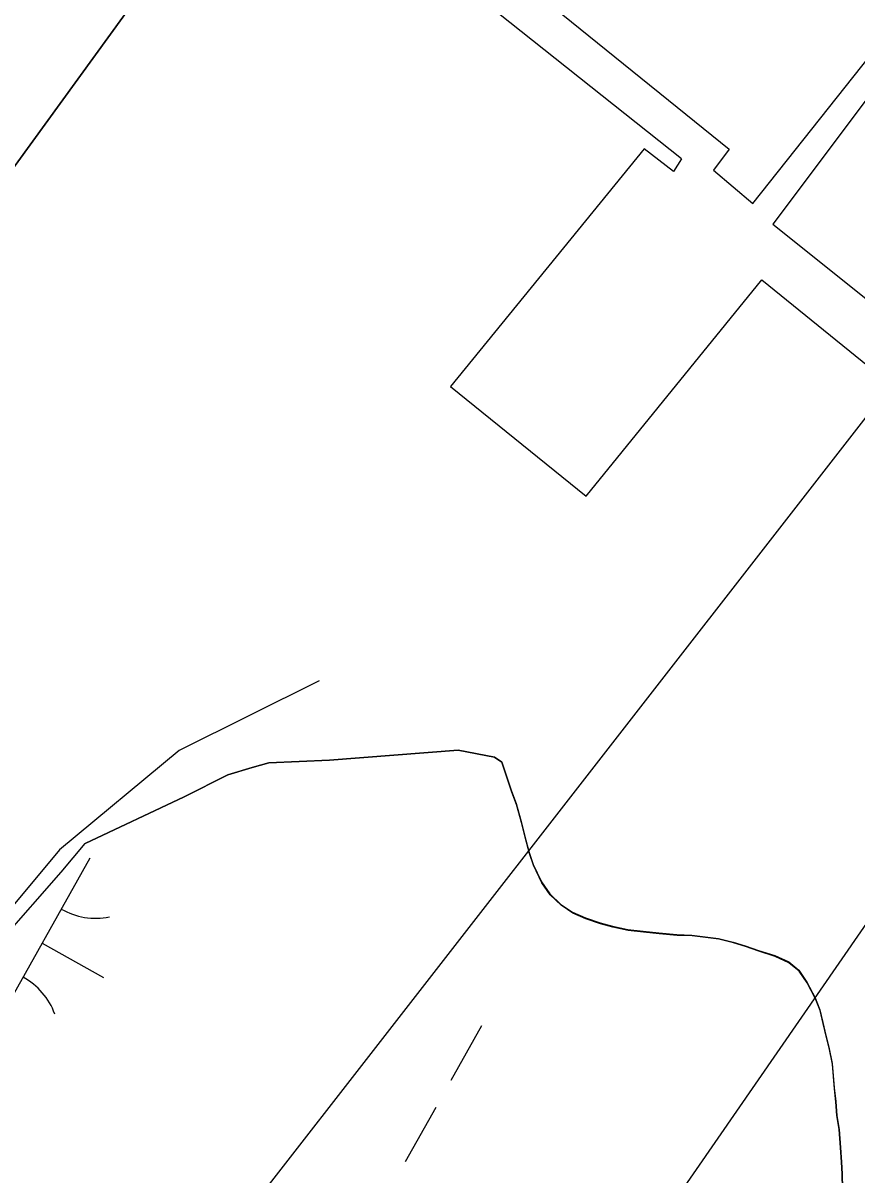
# Model space of a CAD drawing. Extents: x 3913936 to 3933962, y 195330 to 217741.
# Drawn here: x 3924018.5 to 3924232.3, y 201342.8 to 201638 of the extents above; entities that cross this region are included whole.
import ezdxf

# ---------------------------------------------------------------- set-up
doc = ezdxf.new("R2010")
doc.units = 0
for name, color, linetype in [('V-CHAN-DOCK', 7, 'Continuous'), ('V-RRAP-FSHR', 7, 'Continuous'), ('V-TOPO-DPTH', 7, 'Continuous'), ('V-TOPO-MINR', 7, 'Continuous'), ('V-TOPO-SHOR', 7, 'Continuous'), ('V-UTIL-LINE', 7, 'Continuous'), ('V-WETL-SWMP', 7, 'Continuous')]:
    doc.layers.add(name, color=color, linetype=linetype)

msp = doc.modelspace()

# ---------------------------------------------------------------- linework, layer by layer
at = {"layer": 'V-CHAN-DOCK'}
for points in [[(3924187.34, 201603.18), (3924076.05, 201691.66), (3924082.7, 201700.08), (3924199.54, 201605.72), (3924195.57, 201600.34), (3924205.64, 201591.72), (3924259.54, 201659.81), (3924263.07, 201664.84), (3924267.32, 201661.91), (3924210.76, 201586.45), (3924392.74, 201440.95), (3924491.85, 201559.54), (3924454.38, 201588.78), (3924492.76, 201637.18), (3924533.44, 201604.75), (3924538.71, 201607.71), (3924673.37, 201504.36)], [(3924187.34, 201603.18), (3924185.27, 201599.97), (3924177.81, 201605.75), (3924128.15, 201544.87), (3924162.88, 201516.75), (3924207.96, 201572.2), (3924332.59, 201471.18)]]:
    msp.add_lwpolyline(points, dxfattribs=at)
at = {"layer": 'V-RRAP-FSHR'}
msp.add_lwpolyline([(3924094.48, 201469.45), (3924058.51, 201451.58), (3924027.82, 201426.12), (3924002.61, 201395.96), (3923978.96, 201362.84), (3923952.92, 201332.53), (3923924.84, 201304.33), (3923896.77, 201275.54), (3923868.79, 201246.95), (3923840.85, 201218.33), (3923813.16, 201189.47), (3923786.66, 201159.52), (3923760.96, 201128.87), (3923735.86, 201097.73), (3923711.49, 201066.9), (3923688.63, 201033.2), (3923667.27, 200999.38), (3923647.84, 200964.42), (3923634.56, 200926.87), (3923624.89, 200888.1)], dxfattribs=at)
at = {"layer": 'V-TOPO-DPTH'}
msp.add_lwpolyline([(3924992.9, 203003.97), (3924555.02, 202345.74), (3924542.66, 202327.33), (3924530.18, 202308.99), (3924517.55, 202290.77), (3924504.81, 202272.62), (3924491.94, 202254.56), (3924479.01, 202236.54), (3924465.99, 202218.59), (3924452.9, 202200.69), (3924405, 202135.5), (3924367.96, 202085.01), (3924330.97, 202034.47), (3924294.08, 201983.86), (3924257.25, 201933.22), (3923922.06, 201471.51), (3923911.22, 201456.61), (3923900.34, 201441.72), (3923889.44, 201426.86), (3923878.5, 201412.02), (3923708.45, 201181.75), (3923640.5, 201090.06), (3923572.36, 200998.52), (3923503.91, 200907.2)], dxfattribs=at)
at = {"layer": 'V-TOPO-MINR'}
msp.add_lwpolyline([(3923503.91, 200907.2), (3923572.36, 200998.52), (3923640.5, 201090.06), (3923708.45, 201181.75), (3923878.5, 201412.02), (3923889.44, 201426.86), (3923900.34, 201441.72), (3923911.22, 201456.61), (3923922.06, 201471.51), (3924257.25, 201933.22), (3924294.08, 201983.86), (3924330.97, 202034.47), (3924367.96, 202085.01), (3924405, 202135.5), (3924452.9, 202200.69), (3924465.99, 202218.59), (3924479.01, 202236.54), (3924491.94, 202254.56), (3924504.81, 202272.62), (3924517.55, 202290.77), (3924530.18, 202308.99), (3924542.66, 202327.33), (3924555.02, 202345.74), (3924992.9, 203003.97)], dxfattribs=at)
at = {"layer": 'V-TOPO-SHOR'}
for points in [[(3924143.76, 201441.13), (3924141.25, 201448.58), (3924139.38, 201449.82), (3924130.05, 201451.66), (3924097.11, 201449.08), (3924081.57, 201448.42), (3924077.22, 201447.16), (3924071.01, 201445.28), (3924059.84, 201439.65), (3924034.46, 201427.71)], [(3924226.95, 201361.46), (3924226.59, 201364.83), (3924226.32, 201368.03), (3924226.06, 201371.15), (3924225.18, 201375.3), (3924224.48, 201378.32), (3924223.69, 201381.61), (3924222.9, 201384.89), (3924221.68, 201387.92), (3924219.6, 201391.98), (3924217.51, 201395), (3924214.91, 201397.16), (3924211.36, 201398.79), (3924207.2, 201400.08), (3924203.74, 201401.28), (3924200.71, 201402.22), (3924196.9, 201403.16), (3924193.52, 201403.59), (3924190.06, 201404.01), (3924186.25, 201404.17), (3924181.58, 201404.59), (3924177.6, 201405.01), (3924173.7, 201405.43), (3924169.72, 201406.29), (3924166.6, 201407.15), (3924162.79, 201408.43), (3924159.5, 201409.89), (3924156.47, 201411.88), (3924153.69, 201414.55), (3924151.52, 201417.66), (3924149.43, 201422.15), (3924148.38, 201425.18), (3924147.25, 201429.33), (3924146.29, 201433.13), (3924145.06, 201437.71), (3924143.84, 201440.91), (3924143.76, 201441.13)], [(3924228.66, 201339.23), (3924228.56, 201343.03), (3924228.38, 201346.06), (3924228.11, 201349.78), (3924227.75, 201354.37), (3924227.22, 201358), (3924226.95, 201361.46)]]:
    msp.add_lwpolyline(points, dxfattribs=at)
at = {"layer": 'V-UTIL-LINE'}
for points in [[(3922259.35, 198607.65), (3922481.8, 198996.51), (3922891.23, 199568.37), (3923401.91, 200205.88), (3924391.34, 201632.88), (3925141.51, 202100.49), (3925635.89, 202689.84), (3926060.57, 203224.55), (3926266.36, 203722.12), (3926398.76, 204373.14), (3926759.45, 205211.96), (3927229.53, 206070.79), (3927602.51, 206766.2), (3928031.78, 207586.17)], [(3924418.51, 201773.34), (3922973.72, 199916.81)]]:
    msp.add_lwpolyline(points, dxfattribs=at)
at = {"layer": 'V-WETL-SWMP'}
for p, q in [((3924097.11, 201449.08), (3924130.05, 201451.66)), ((3924130.05, 201451.66), (3924139.38, 201449.82)), ((3924081.57, 201448.42), (3924097.11, 201449.08)), ((3924139.38, 201449.82), (3924141.25, 201448.58)), ((3924071.01, 201445.28), (3924077.22, 201447.16)), ((3924077.22, 201447.16), (3924081.57, 201448.42)), ((3924141.25, 201448.58), (3924143.68, 201441.35)), ((3924059.84, 201439.65), (3924071.01, 201445.28)), ((3924143.68, 201441.35), (3924143.76, 201441.13)), ((3924143.76, 201441.13), (3924144.98, 201437.93)), ((3924034.46, 201427.71), (3924059.84, 201439.65)), ((3924144.98, 201437.93), (3924146.2, 201433.35)), ((3924146.2, 201433.35), (3924147.17, 201429.54)), ((3924147.17, 201429.54), (3924148.3, 201425.39)), ((3924028.27, 201420.33), (3924034.46, 201427.71)), ((3924148.3, 201425.39), (3924149.35, 201422.37)), ((3924035.66, 201423.98), (3924011.16, 201380.39)), ((3924149.35, 201422.37), (3924151.44, 201417.88)), ((3924013.18, 201403.14), (3924028.27, 201420.33)), ((3924151.44, 201417.88), (3924153.61, 201414.77)), ((3924153.61, 201414.77), (3924156.39, 201412.09)), ((3924156.39, 201412.09), (3924159.42, 201410.11)), ((3924159.42, 201410.11), (3924162.71, 201408.65)), ((3924162.71, 201408.65), (3924166.52, 201407.36)), ((3924166.52, 201407.36), (3924169.64, 201406.51)), ((3924169.64, 201406.51), (3924173.62, 201405.65)), ((3924173.62, 201405.65), (3924177.52, 201405.23)), ((3924177.52, 201405.23), (3924181.5, 201404.81)), ((3924181.5, 201404.81), (3924186.17, 201404.39)), ((3924186.17, 201404.39), (3924189.98, 201404.23)), ((3924023.41, 201402.18), (3924039.1, 201393.36)), ((3924189.98, 201404.23), (3924193.44, 201403.8)), ((3924193.44, 201403.8), (3924196.81, 201403.38)), ((3924196.81, 201403.38), (3924200.62, 201402.44)), ((3924200.62, 201402.44), (3924203.65, 201401.5)), ((3924203.65, 201401.5), (3924207.12, 201400.3)), ((3924207.12, 201400.3), (3924211.27, 201399.01)), ((3924211.27, 201399.01), (3924214.83, 201397.37)), ((3924214.83, 201397.37), (3924217.43, 201395.22)), ((3924217.43, 201395.22), (3924219.51, 201392.2)), ((3924219.51, 201392.2), (3924221.6, 201388.14)), ((3924221.6, 201388.14), (3924222.82, 201385.11)), ((3924222.82, 201385.11), (3924223.61, 201381.82)), ((3924136.08, 201380.95), (3924128.24, 201367)), ((3924223.61, 201381.82), (3924224.4, 201378.54)), ((3924224.4, 201378.54), (3924225.1, 201375.51)), ((3924225.1, 201375.51), (3924225.97, 201371.36)), ((3924225.97, 201371.36), (3924226.24, 201368.25)), ((3924226.24, 201368.25), (3924226.51, 201365.05)), ((3924226.51, 201365.05), (3924226.9, 201361.6)), ((3924226.9, 201361.6), (3924227.22, 201358)), ((3924124.32, 201360.03), (3924116.48, 201346.08)), ((3924227.22, 201358), (3924227.75, 201354.37)), ((3924227.75, 201354.37), (3924228.11, 201349.78)), ((3924228.11, 201349.78), (3924228.38, 201346.06)), ((3924228.38, 201346.06), (3924228.56, 201343.03)), ((3924228.56, 201343.03), (3924228.66, 201339.23))]:
    msp.add_line(p, q, dxfattribs=at)
for centre, start, end in [((3924037.15, 201426.15), 239.8861, 281.4297), ((3924010.08, 201377.99), 19.8861, 61.4297)]:
    msp.add_arc(centre, 17.62, start, end, dxfattribs=at)

doc.saveas('drawing.dxf')
